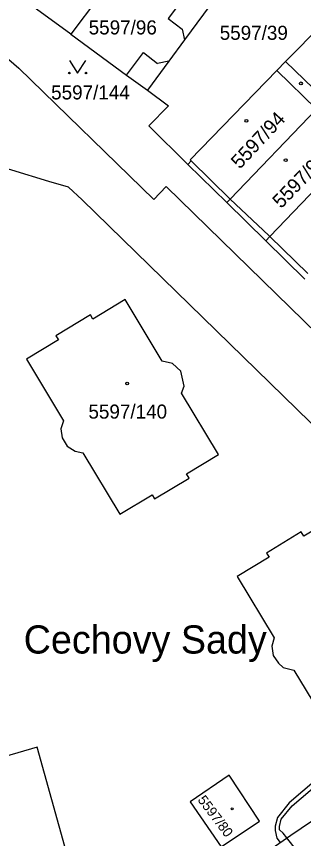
# Model space of a CAD drawing. Extents: x -644096 to -634268, y -1141430 to -1133463.
# Drawn here: x -639229.7 to -639195.1, y -1138873.7 to -1138774.5 of the extents above; entities that cross this region are included whole.
import ezdxf

# ---------------------------------------------------------------- set-up
doc = ezdxf.new("R2010")
doc.units = 0
for name, color, linetype in [('B_Hranice _3D', 7, 'Continuous'), ('M_Svah_Nasyp', 7, 'Continuous'), ('M_Svah_Zarez', 7, 'Continuous'), ('svrsek_osa_sjezdy', 7, 'Continuous'), ('svrsek_osa_terminal_VRT', 7, 'Continuous'), ('svrsek_osa_VRT', 7, 'Continuous'), ('svrsek_popisy_VRT', 7, 'Continuous'), ('terminal_VRT', 7, 'Continuous')]:
    doc.layers.add(name, color=color, linetype=linetype)

msp = doc.modelspace()

# ---------------------------------------------------------------- linework, layer by layer
at = {"layer": 'B_Hranice _3D'}
for points in [[(-639192.17, -1138865.38), (-639196.86, -1138869.37), (-639198.26, -1138871.12), (-639198.53, -1138872.16), (-639198.52, -1138872.71), (-639198.35, -1138873.62), (-639197.94, -1138874.15)], [(-639195.98, -1138875.07), (-639197.12, -1138873.58), (-639197.55, -1138873.02), (-639198.02, -1138872.59), (-639198.03, -1138872.22), (-639197.8, -1138871.34), (-639196.5, -1138869.71), (-639191.87, -1138865.78)]]:
    msp.add_lwpolyline(points, dxfattribs=at)
at = {"layer": 'M_Svah_Nasyp'}
for p, q in [((-639216.45, -1138781.57), (-639214.43, -1138778.83)), ((-639214.43, -1138778.83), (-639212.71, -1138780.16)), ((-639211.34, -1138779.87), (-639212.71, -1138780.16)), ((-639193.55, -1138785.65), (-639198.33, -1138781)), ((-639203.95, -1138796.5), (-639208.68, -1138791.91)), ((-639199.29, -1138800.92), (-639203.95, -1138796.5)), ((-639199.17, -1138801.04), (-639199.29, -1138800.92)), ((-639194.6, -1138805.5), (-639199.17, -1138801.04))]:
    msp.add_line(p, q, dxfattribs=at)
at = {"layer": 'M_Svah_Zarez'}
for centre, radius in [((-639195.427, -1138782.549), 0.175), ((-639201.997, -1138787.069), 0.175), ((-639197.267, -1138791.809), 0.175), ((-639216.377, -1138818.759), 0.175), ((-639203.705, -1138870.069), 0.123)]:
    msp.add_circle(centre, radius, dxfattribs=at)
at = {"layer": 'svrsek_osa_sjezdy'}
msp.add_lwpolyline([(-639223.35, -1138779.799), (-639222.35, -1138781.3), (-639221.35, -1138779.799)], dxfattribs=at)
for centre in [(-639223.35, -1138781.299), (-639221.35, -1138781.299)]:
    msp.add_circle(centre, 0.1, dxfattribs=at)
at = {"layer": 'svrsek_osa_terminal_VRT'}
msp.add_arc((-642050.261, -1145189.597), 8802.25, 41.4131519, 75.3170489, dxfattribs=at)
at = {"layer": 'terminal_VRT'}
for p, q in [((-639215.98, -1138767.05), (-639223.16, -1138776.61)), ((-639186.11, -1138768.51), (-639197.28, -1138779.92)), ((-639223.16, -1138776.61), (-639229.1, -1138772.25)), ((-639197.28, -1138779.92), (-639192.49, -1138784.57)), ((-639209.07, -1138792.32), (-639204.37, -1138796.94)), ((-639204.37, -1138796.94), (-639199.67, -1138801.56)), ((-639194.97, -1138806.18), (-639199.67, -1138801.56))]:
    msp.add_line(p, q, dxfattribs=at)
for points in [[(-639295.35, -1138730.57), (-639274.83, -1138745.68), (-639262.76, -1138754.68), (-639250.75, -1138763.58), (-639242.63, -1138769.68), (-639237.84, -1138773.47), (-639229.44, -1138780.7), (-639213.15, -1138796.56), (-639211.68, -1138794.99), (-639183.48, -1138822.54), (-639163.88, -1138841.73), (-639161.54, -1138843.9), (-639159.82, -1138844.89), (-639158.27, -1138845.4), (-639156.43, -1138845.22), (-639154.09, -1138844.27), (-639151.36, -1138842.64), (-639131.66, -1138829.26)], [(-639196.76, -1138760.06), (-639197.33, -1138760.84), (-639209.45, -1138777.31)], [(-639215.98, -1138767.05), (-639213.48, -1138768.89), (-639212.39, -1138767.4), (-639210.79, -1138767.12), (-639208.85, -1138768.56), (-639208.58, -1138770.21), (-639209.71, -1138771.66), (-639209.36, -1138771.92), (-639211.42, -1138774.74), (-639209.73, -1138775.99), (-639209.45, -1138777.31)], [(-639199.96, -1138875.54), (-639196.63, -1138873.24), (-639170.97, -1138855.85), (-639169.87, -1138854.74), (-639169.1, -1138852.89), (-639168.73, -1138850.62), (-639169.11, -1138848.68), (-639169.91, -1138847.37), (-639171.64, -1138845.56), (-639221.81, -1138796.59), (-639223.46, -1138795.08), (-639225.82, -1138794.37), (-639234.77, -1138791.67), (-639249.64, -1138780.64), (-639266.44, -1138768.16)], [(-639223.16, -1138776.61), (-639216.45, -1138781.57), (-639213.93, -1138783.38)], [(-639209.45, -1138777.31), (-639211.34, -1138779.87), (-639213.93, -1138783.38)], [(-639209.07, -1138792.32), (-639208.68, -1138791.91), (-639208.8, -1138791.79), (-639198.33, -1138781), (-639197.28, -1138779.92)], [(-639213.93, -1138783.38), (-639211.39, -1138785.27), (-639213.77, -1138787.69), (-639209.07, -1138792.32)], [(-639192.49, -1138784.57), (-639193.55, -1138785.65), (-639203.95, -1138796.5), (-639204.37, -1138796.94)], [(-639199.67, -1138801.56), (-639199.17, -1138801.04), (-639187.74, -1138789.09)], [(-639224.97, -1138812.99), (-639224.65, -1138813.5), (-639228.52, -1138815.84), (-639224.05, -1138823.25), (-639224.36, -1138824.22), (-639224.22, -1138825.31), (-639223.6, -1138826.3), (-639222.64, -1138826.93), (-639221.74, -1138827.11), (-639217.25, -1138834.51), (-639213.38, -1138832.21), (-639213.07, -1138832.68), (-639208.91, -1138830.18), (-639209.21, -1138829.67), (-639205.35, -1138827.34), (-639209.81, -1138819.92), (-639209.51, -1138819.08), (-639209.9, -1138817.27), (-639210.93, -1138816.33), (-639212.16, -1138816.05), (-639216.63, -1138808.64), (-639220.5, -1138810.98), (-639220.81, -1138810.47), (-639224.97, -1138812.99)], [(-639183.46, -1138856.35), (-639183.75, -1138855.83), (-639179.91, -1138853.51), (-639184.39, -1138846.11), (-639184.1, -1138844.62), (-639184.6, -1138843.31), (-639186.08, -1138842.32), (-639186.74, -1138842.25), (-639191.23, -1138834.85), (-639195.08, -1138837.19), (-639195.39, -1138836.67), (-639199.58, -1138839.22), (-639199.27, -1138839.73), (-639203.1, -1138842.05), (-639198.64, -1138849.45), (-639198.95, -1138850.46), (-639198.78, -1138851.57), (-639198.15, -1138852.52), (-639197.57, -1138853.02), (-639196.29, -1138853.34), (-639191.82, -1138860.7), (-639187.99, -1138858.36), (-639187.67, -1138858.88), (-639183.46, -1138856.35)], [(-639242.8, -1138867.17), (-639236.83, -1138888.58), (-639221.25, -1138884.16), (-639227.25, -1138862.65), (-639242.8, -1138867.17)], [(-639204.08, -1138866.01), (-639208.77, -1138869.22), (-639205.05, -1138874.67), (-639200.42, -1138871.56), (-639204.08, -1138866.01)]]:
    msp.add_lwpolyline(points, dxfattribs=at)

# ---------------------------------------------------------------- texts
at = {"layer": 'svrsek_osa_VRT'}
for s, p in [('5597/96', (-639221.02, -1138776.645)), ('5597/39', (-639205.22, -1138777.295)), ('5597/144', (-639225.547, -1138784.485)), ('5597/140', (-639221.05, -1138822.995))]:
    msp.add_text(s, height=1.7, dxfattribs=at).set_placement(p)
for s, height, rotation, p in [('5597/94', 1.7, 47, (-639202.789, -1138792.969)), ('5597/93', 1.7, 46, (-639197.814, -1138797.725)), ('5597/80', 1.19, 307, (-639207.937, -1138869.019))]:
    msp.add_text(s, height=height, rotation=rotation, dxfattribs=at).set_placement(p)
at = {"layer": 'svrsek_popisy_VRT'}
msp.add_text('Cechovy Sady', height=3.4, dxfattribs=at).set_placement((-639228.857, -1138851.34))

doc.saveas('drawing.dxf')
